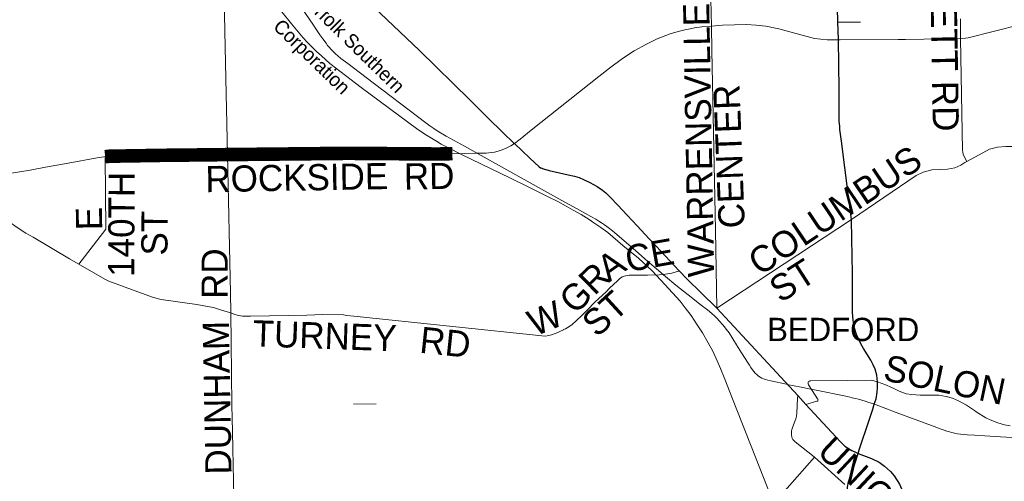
# Model space of a CAD drawing. Header units: feet. Extents: x 92 to 141.3, y -5 to 23.6.
# Tile 400 of 651: x 129.1 to 133.4, y 3.3 to 5.3. Entities that reach past the tile are written whole.
import ezdxf

# ---------------------------------------------------------------- set-up
doc = ezdxf.new("R2010")
doc.units = ezdxf.units.FT
doc.header["$MEASUREMENT"] = 0
doc.linetypes.add('CUY - Design$0$DGN1', pattern=[2231.760665, 0, -2231.760665])
for name, color, linetype, lineweight in [('CUY - Design$0$GM_X_City_Street', 7, 'Continuous', 0), ('CUY - Design$0$GM_X_Corporation', 7, 'CUY - Design$0$DGN1', 13), ('CUY - Design$0$GM_X_Corporation_Text', 7, 'Continuous', 13), ('CUY - Design$0$GM_X_Rail_Line', 7, 'Continuous', 13), ('CUY - Design$0$GM_X_Rail_Line_Text', 7, 'Continuous', 0), ('CUY - Design$0$GM_X_State_Route', 1, 'Continuous', 30)]:
    doc.layers.add(name, color=color, linetype=linetype, lineweight=lineweight)
doc.layers.add('GM_X_City_Street', color=251, linetype='Continuous')
doc.layers.add('TX_X_20', color=7, linetype='Continuous')
doc.styles.add('CUY - Design$0$Styledgn030', font='dgn030.shx')

msp = doc.modelspace()

# ---------------------------------------------------------------- linework, layer by layer
at = {"layer": 'CUY - Design$0$GM_X_City_Street', "flags": 128}
for points in [[(129.9715, 5.1347), (129.9653, 5.4223), (129.9628, 5.5832), (129.9592, 5.5978), (129.9516, 5.612), (129.9391, 5.6238), (129.9235, 5.6319), (129.9095, 5.6352), (129.8218, 5.6365), (129.8099, 5.6401), (129.7955, 5.6464)], [(132.1199, 5.2986), (132.1179, 5.4178)], [(133.2294, 4.7508), (133.2216, 5.2435), (133.2203, 5.3299)], [(133.2423, 5.2455), (133.2544, 5.2467), (133.4869, 5.3057), (133.5271, 5.3134), (133.5692, 5.3187), (133.6327, 5.3206), (133.7533, 5.321), (133.7698, 5.321), (133.7866, 5.321), (133.797, 5.321), (133.8144, 5.321)], [(131.3233, 4.8378), (131.6227, 5.0752), (131.6694, 5.1125), (131.7261, 5.1549), (131.7784, 5.1898), (131.8327, 5.2187), (131.88, 5.2428), (131.9381, 5.264), (131.9734, 5.2745), (132.0017, 5.2819), (132.026, 5.2866)], [(132.026, 5.2866), (132.0455, 5.2904), (132.0779, 5.2956)], [(132.0779, 5.2956), (132.0815, 5.2962), (132.1199, 5.2986), (132.1692, 5.3032), (132.2745, 5.3049), (132.318, 5.3027), (132.3598, 5.2975), (132.4186, 5.2859), (132.5762, 5.2435), (132.6321, 5.2377), (132.6809, 5.2372), (132.6892, 5.2373)], [(132.122, 5.1912), (132.1199, 5.2986)], [(132.6892, 5.2373), (132.9448, 5.2386), (132.9776, 5.2392)], [(132.9776, 5.2392), (133.2216, 5.2435), (133.2423, 5.2455)], [(132.1373, 4.3962), (132.122, 5.1912)], [(129.9933, 4.1176), (129.9802, 4.7305), (129.9715, 5.1347)], [(131.2738, 4.7985), (131.3233, 4.8378)], [(131.249, 4.7789), (131.2738, 4.7985)], [(131.1243, 4.737), (131.1605, 4.7408), (131.1879, 4.7483), (131.2128, 4.7582), (131.2335, 4.7692), (131.249, 4.7789)], [(133.2496, 4.7005), (133.2382, 4.7197), (133.2332, 4.7329), (133.2294, 4.7503), (133.2294, 4.7508)], [(133.2686, 4.711), (133.319, 4.7389), (133.3489, 4.754), (133.3839, 4.7634), (133.4209, 4.7663), (133.5067, 4.7669)], [(128.8833, 4.6189), (128.8833, 4.6189), (128.9407, 4.6323), (129.0174, 4.6464), (129.1085, 4.6621), (129.1766, 4.6751), (129.2768, 4.6924), (129.4044, 4.716), (129.434, 4.7199), (129.4508, 4.7233), (129.454, 4.7233), (129.4595, 4.7233)], [(129.4399, 4.7211), (129.4425, 4.4014), (129.3229, 4.2468)], [(129.4595, 4.7233), (129.4719, 4.7232), (129.6983, 4.7273), (129.7936, 4.7283), (129.9802, 4.7305), (130.5131, 4.7361), (130.9123, 4.7331), (131.0863, 4.7375), (131.1202, 4.7366), (131.1235, 4.7369), (131.1243, 4.737)], [(133.2496, 4.7005), (133.2686, 4.711)], [(132.144, 4.0524), (132.739, 4.4435), (133.0247, 4.6385), (133.0564, 4.6527), (133.0944, 4.6627), (133.127, 4.6642), (133.1638, 4.6663), (133.1952, 4.6718), (133.2219, 4.6837), (133.2403, 4.6949)], [(133.2403, 4.6949), (133.2496, 4.7005)], [(129.448, 4.1752), (129.4389, 4.18), (129.2826, 4.27), (129.1217, 4.3651), (129.0898, 4.383), (129.0462, 4.4109), (129.0187, 4.4315), (128.9997, 4.448)], [(132.144, 4.0524), (132.1373, 4.3962)], [(131.4665, 3.9567), (131.4667, 3.9568), (131.4747, 3.9605), (131.4889, 3.9696), (131.5038, 3.9796), (131.5235, 3.9976), (131.5455, 4.0182), (131.572, 4.0446), (131.6047, 4.0787), (131.6545, 4.1237), (131.6692, 4.1403), (131.7054, 4.1729), (131.7149, 4.1835), (131.7255, 4.1901), (131.7344, 4.1937), (131.7557, 4.1981), (131.7904, 4.1976), (131.8375, 4.1983), (131.8882, 4.1987), (131.917, 4.2013), (131.9449, 4.2067), (131.9686, 4.2133), (131.9791, 4.2157)], [(129.8919, 4.0598), (129.8454, 4.0676), (129.6879, 4.0898), (129.6543, 4.0982), (129.6004, 4.1174), (129.4565, 4.1708), (129.448, 4.1752)], [(129.9968, 3.9005), (129.9951, 4.0315), (129.9933, 4.1176)], [(130.0465, 4.0169), (130.0296, 4.0193), (130.0135, 4.0237), (129.9951, 4.0315), (129.9588, 4.0415), (129.9186, 4.0553), (129.8919, 4.0598)], [(130.5086, 4.02), (130.5014, 4.0209), (130.4939, 4.0218), (130.4014, 4.0237), (130.3309, 4.0214), (130.1663, 4.0177), (130.083, 4.0158), (130.0477, 4.0167), (130.0465, 4.0169)], [(131.3854, 3.9274), (130.539, 4.0163), (130.5086, 4.02)], [(131.3854, 3.9274), (131.4005, 3.9316), (131.4124, 3.9337), (131.4336, 3.9414), (131.4665, 3.9567)], [(130.0027, 3.5073), (130.0003, 3.623), (129.9968, 3.9005)], [(132.588, 3.6411), (132.5886, 3.6414), (132.5901, 3.6426), (132.591, 3.6443), (132.5911, 3.6466), (132.5903, 3.649), (132.5888, 3.6517), (132.5514, 3.7085), (132.5489, 3.7129), (132.5472, 3.7179), (132.5468, 3.7215), (132.5473, 3.7249), (132.5492, 3.7278), (132.5521, 3.7292), (132.5546, 3.7296)], [(132.5546, 3.7296), (132.557, 3.73), (132.7209, 3.7319), (132.8266, 3.7329), (132.8538, 3.7267)], [(132.8538, 3.7267), (132.8861, 3.7144), (132.9207, 3.699), (132.9467, 3.6864), (132.9645, 3.6785), (132.9829, 3.6737), (133.0038, 3.6696), (133.0425, 3.6668), (133.0934, 3.6679), (133.1252, 3.6668), (133.1581, 3.6617), (133.1851, 3.6542), (133.212, 3.6415), (133.2476, 3.6224), (133.2823, 3.5988)], [(132.5743, 3.3948), (132.4901, 3.4609), (132.48, 3.4707), (132.4754, 3.4806), (132.4732, 3.4953), (132.4738, 3.509), (132.4784, 3.5237), (132.4925, 3.562), (132.4961, 3.5745), (132.497, 3.589), (132.4999, 3.6521), (132.502, 3.6661)], [(132.5365, 3.6265), (132.5863, 3.6402), (132.588, 3.6411)], [(133.2823, 3.5988), (133.2903, 3.5933), (133.3332, 3.5674), (133.3527, 3.5585), (133.3858, 3.5448), (133.4159, 3.5366), (133.4403, 3.5323), (133.441, 3.5322)], [(130.004, 3.4309), (130.0028, 3.5044), (130.0027, 3.5073)], [(130.0088, 3.2191), (130.0065, 3.2891), (130.004, 3.4304), (130.004, 3.4309)], [(132.2322, 3.0179), (132.2636, 3.0453), (132.3013, 3.0817), (132.5754, 3.3939)], [(132.7094, 3.2725), (132.5754, 3.3939), (132.5743, 3.3948)]]:
    msp.add_lwpolyline(points, dxfattribs=at)
at = {"layer": 'CUY - Design$0$GM_X_Corporation', "flags": 128}
for points in [[(126.6687, 7.3515), (126.6713, 7.0837), (126.8021, 7.0896), (126.9861, 7.0961), (127.1512, 7.1007), (127.6894, 7.1113), (127.6824, 7.6596), (128.3845, 7.6739), (128.7184, 7.6825), (129.0434, 7.6831), (129.416, 7.6959), (129.4249, 7.1902), (129.6421, 7.1868), (129.6428, 6.882), (129.9797, 6.8841), (129.9799, 6.9126), (130.2192, 6.915), (130.2206, 6.801), (130.3594, 6.802), (130.3705, 6.394), (129.5547, 6.3786), (129.429, 6.3729), (129.4304, 6.0521), (129.4322, 5.8439), (129.4335, 5.5136), (129.4403, 4.6629), (129.4443, 4.1736), (129.4408, 3.4177), (129.3809, 3.4981), (129.3308, 3.5644), (129.299, 3.6004), (129.2754, 3.6276), (129.2547, 3.6494), (129.2319, 3.6712), (129.2143, 3.6882), (129.2004, 3.7002), (129.171, 3.7235), (128.4524, 4.299), (127.6346, 4.9587), (127.5339, 5.0419), (127.4993, 5.075), (127.4728, 5.1005), (127.4449, 5.1329), (127.4237, 5.1597), (127.4016, 5.1877), (127.3867, 5.2092), (127.3731, 5.2296), (127.359, 5.2528), (127.3414, 5.2834), (127.3078, 5.3479), (127.2921, 5.3513), (127.2709, 5.395), (127.2428, 5.3803), (127.2101, 5.4436), (127.2426, 5.4605), (127.1585, 5.66), (126.6988, 5.6707), (126.6588, 5.7242), (126.6435, 5.7471), (126.6343, 5.7525), (126.6211, 5.7599), (126.5431, 5.7942), (126.5372, 5.7966), (126.475, 5.8158), (126.4139, 5.8347), (126.4101, 5.8362), (126.4501, 5.889), (126.4607, 5.9048), (126.5457, 6.0711), (126.4904, 6.1947), (126.4246, 6.3392), (126.3997, 6.3889), (126.3959, 6.4025), (126.4014, 6.4261), (126.4217, 6.5224), (126.4409, 6.6154), (126.4547, 6.675), (126.4683, 6.7474), (126.4835, 6.8193), (126.4917, 6.8635), (126.5015, 6.9099), (126.5124, 6.9603), (126.5257, 7.0232), (126.5489, 7.1266), (126.5623, 7.1085), (126.5793, 7.1289), (126.6012, 7.1609), (126.6235, 7.1975), (126.6375, 7.2269), (126.6443, 7.2497), (126.6477, 7.277), (126.6507, 7.3055), (126.6506, 7.3513), (126.6687, 7.3515)], [(132.6575, 6.4122), (132.6582, 6.3619), (132.6663, 6.3566), (132.6652, 6.331), (132.6652, 6.3107), (132.6654, 6.3052), (132.6665, 6.2837), (132.6659, 6.1679), (132.6662, 6.0465), (132.6705, 5.8654), (132.6735, 5.6333), (132.6763, 5.4409), (132.6794, 5.3162), (132.111, 5.304), (131.1972, 5.29), (131.1987, 5.1694), (131.0435, 4.9995), (131.0642, 4.1893), (130.5279, 4.1844), (130.5375, 3.6279), (130.1257, 3.6262), (130.127, 3.5324), (130.1273, 3.503), (130.0028, 3.5044), (130.004, 3.4304), (129.4414, 3.4066), (129.4408, 3.4177), (129.4443, 4.1736), (129.4403, 4.6629), (129.4335, 5.5136), (129.4322, 5.8439), (129.4304, 6.0521), (129.429, 6.3729), (129.5547, 6.3786), (130.3705, 6.394), (130.5432, 6.3972), (131.1155, 6.4012), (131.8646, 6.4054), (132.0981, 6.4077), (132.6575, 6.4122)], [(126.4101, 5.8362), (126.4139, 5.8347), (126.475, 5.8158), (126.5372, 5.7966), (126.5431, 5.7942), (126.6211, 5.7599), (126.6343, 5.7525), (126.6435, 5.7471), (126.6588, 5.7242), (126.6988, 5.6707), (127.1585, 5.66), (127.2426, 5.4605), (127.2101, 5.4436), (127.2428, 5.3803), (127.2709, 5.395), (127.2921, 5.3513), (127.3078, 5.3479), (127.3414, 5.2834), (127.359, 5.2528), (127.3731, 5.2296), (127.3867, 5.2092), (127.4016, 5.1877), (127.4237, 5.1597), (127.4449, 5.1329), (127.4728, 5.1005), (127.4993, 5.075), (127.5339, 5.0419), (127.6346, 4.9587), (128.4524, 4.299), (129.171, 3.7235), (129.2004, 3.7002), (129.2143, 3.6882), (129.2319, 3.6712), (129.2547, 3.6494), (129.2754, 3.6276), (129.299, 3.6004), (129.3308, 3.5644), (129.3809, 3.4981), (129.4408, 3.4177), (129.4414, 3.4066), (129.4347, 0.8849), (128.7194, 0.8765), (128.7179, 0.9157), (128.7171, 0.9347), (128.7187, 0.9421), (128.7204, 0.9504), (128.7274, 0.9624), (128.7381, 0.9743), (128.7504, 0.9863), (128.7607, 0.9954), (128.7681, 1.0032), (128.7727, 1.0127), (128.776, 1.0234), (128.776, 1.0412), (128.7756, 1.0931), (128.7765, 1.1059), (128.7798, 1.1224), (128.7835, 1.1356), (128.7835, 1.1587), (128.7806, 1.1748), (128.7741, 1.1963), (128.7683, 1.2074), (128.7634, 1.2132), (128.7535, 1.2231), (128.7408, 1.2314), (128.7309, 1.2413), (128.7223, 1.2512), (128.719, 1.2586), (128.719, 1.2656), (128.7215, 1.2747), (128.7301, 1.2871), (128.7367, 1.2986), (128.7372, 1.3155), (128.7314, 1.337), (128.7245, 1.3539), (128.7117, 1.3733), (128.6953, 1.3919), (128.6771, 1.4127), (128.6568, 1.4398), (128.6464, 1.4554), (128.6389, 1.4702), (128.6297, 1.485), (128.6231, 1.4986), (128.6128, 1.5166), (128.5855, 1.5751), (128.5805, 1.5911), (128.5792, 1.6023), (128.5767, 1.6113), (128.5742, 1.6188), (128.568, 1.6308), (128.5532, 1.6411), (128.5322, 1.6551), (128.5216, 1.6625), (128.5047, 1.6692), (128.494, 1.6733), (128.4821, 1.6786), (128.4516, 1.689), (128.434, 1.6918), (128.4212, 1.6914), (128.4043, 1.6885), (128.392, 1.6861), (128.3492, 1.6729), (128.3278, 1.6646), (128.311, 1.6621), (128.276, 1.6609), (128.2632, 1.6663), (128.2489, 1.6737), (128.2394, 1.6844), (128.2365, 1.6939), (128.2308, 1.729), (128.2234, 1.7496), (128.2173, 1.7661), (128.2037, 1.7797), (128.1786, 1.7909), (128.1593, 1.7942), (128.1412, 1.7954), (128.1198, 1.7979), (128.0935, 1.8057), (128.082, 1.814), (128.0598, 1.8243), (128.0405, 1.833), (128.0211, 1.8388), (128.0035, 1.8445), (127.987, 1.8454), (127.9763, 1.8482), (127.9541, 1.8643), (127.9344, 1.8817), (127.9175, 1.8973), (127.9044, 1.9151), (127.8949, 1.9341), (127.888, 1.9526), (127.8757, 1.9889), (127.8658, 2.0104), (127.8482, 2.0517), (127.8363, 2.0756), (127.8313, 2.0929), (127.8236, 2.1235), (127.8056, 2.2307), (127.7982, 2.2592), (127.7867, 2.2939), (127.7719, 2.3318), (127.7518, 2.3661), (127.728, 2.3929), (127.7202, 2.4123), (127.7124, 2.4465), (127.7091, 2.4684), (127.7116, 2.482), (127.7277, 2.5002), (127.7478, 2.5167), (127.7746, 2.5352), (127.8096, 2.5538), (127.833, 2.5682), (127.8602, 2.5802), (127.8717, 2.5934), (127.8857, 2.626), (127.8874, 2.6673), (127.8936, 2.6953), (127.8904, 2.7114), (127.8825, 2.7339), (127.8689, 2.7671), (127.8654, 2.7777), (127.8652, 2.7885), (127.8686, 2.8001), (127.877, 2.8098), (127.8888, 2.8191), (127.9289, 2.8489), (127.9386, 2.8586), (127.9417, 2.8641), (127.9441, 2.8683), (127.9442, 2.8827), (127.9412, 2.8901), (127.9248, 2.9228), (127.8987, 2.9639), (127.8826, 2.9854), (127.8602, 3.011), (127.8326, 3.0442), (127.8095, 3.0631), (127.7936, 3.0776), (127.77, 3.0986), (127.7475, 3.1117), (127.7239, 3.1178), (127.702, 3.1177), (127.677, 3.113), (127.6529, 3.1047), (127.626, 3.0892), (127.6045, 3.0772), (127.5783, 3.0704), (127.5488, 3.0631), (127.5253, 3.0638), (127.5079, 3.0655), (127.4888, 3.0734), (127.4738, 3.0833), (127.4661, 3.0943), (127.4595, 3.1144), (127.4577, 3.1359), (127.4565, 3.1734), (127.4567, 3.2019), (127.4567, 3.2544), (127.4529, 3.2939), (127.446, 3.3111), (127.4392, 3.3188), (127.4205, 3.3254), (127.3942, 3.3215), (127.3723, 3.3099), (127.3475, 3.292), (127.3233, 3.27), (127.3044, 3.251), (127.2914, 3.242), (127.2808, 3.2385), (127.2695, 3.2444), (127.2471, 3.2683), (127.2184, 3.2982), (127.1784, 3.3258), (127.1601, 3.3429), (127.1413, 3.36), (127.123, 3.3805), (127.1129, 3.3965), (127.102, 3.4199), (127.0943, 3.4425), (127.0923, 3.4734), (127.1003, 3.4941), (127.1141, 3.512), (127.1325, 3.5258), (127.153, 3.5363), (127.1784, 3.5444), (127.1849, 3.5472), (127.1922, 3.5516), (127.1984, 3.5556), (127.2035, 3.5627), (127.2066, 3.5697), (127.2084, 3.579), (127.2088, 3.5874), (127.2046, 3.5972), (127.1931, 3.6051), (127.185, 3.6109), (127.1748, 3.6162), (127.1615, 3.6202), (127.1426, 3.6204), (127.1208, 3.6144), (127.0983, 3.6067), (127.0726, 3.5858), (127.0625, 3.563), (127.0504, 3.5414), (127.0415, 3.529), (127.0251, 3.5201), (127.0152, 3.5184), (127.0035, 3.5344), (126.9885, 3.5532), (126.9751, 3.5778), (126.9574, 3.6102), (126.9473, 3.6295), (126.9442, 3.6517), (126.9423, 3.6748), (126.9402, 3.7111), (126.9409, 3.7243), (126.9456, 3.7438), (126.9573, 3.7719), (126.9679, 3.8129), (126.9803, 3.8526), (126.9874, 3.8754), (126.9928, 3.9076), (126.9906, 3.9225), (126.9822, 3.9372), (126.9701, 3.9528), (126.9515, 3.9641), (126.9312, 3.9722), (126.9175, 3.9836), (126.9103, 4.0008), (126.9055, 4.0247), (126.9025, 4.0387), (126.9088, 4.0615), (126.9156, 4.1123), (126.9178, 4.1367), (126.9151, 4.1655), (126.9156, 4.1956), (126.9114, 4.2402), (126.9077, 4.2735), (126.902, 4.3032), (126.8926, 4.3369), (126.8815, 4.3735), (126.873, 4.399), (126.8547, 4.4463), (126.8433, 4.4783), (126.7996, 4.6326), (126.7937, 4.6461), (126.7867, 4.6762), (126.7686, 4.7531), (126.7656, 4.768), (126.7691, 4.7845), (126.7739, 4.7994), (126.7803, 4.8164), (126.7916, 4.8355), (126.8091, 4.8526), (126.8229, 4.8672), (126.838, 4.8801), (126.8523, 4.8902), (126.8596, 4.9002), (126.8645, 4.9118), (126.8675, 4.93), (126.8711, 4.9473), (126.8717, 4.9618), (126.8707, 4.9766), (126.8686, 4.9865), (126.8615, 4.9971), (126.8473, 5.0077), (126.8329, 5.0121), (126.8069, 5.0168), (126.7887, 5.024), (126.7734, 5.0317), (126.7588, 5.046), (126.7479, 5.0603), (126.742, 5.0735), (126.7394, 5.0854), (126.7385, 5.0949), (126.7417, 5.1056), (126.7469, 5.116), (126.7521, 5.1293), (126.7544, 5.1433), (126.7563, 5.1586), (126.7562, 5.1697), (126.7524, 5.1825), (126.7473, 5.1936), (126.7382, 5.2005), (126.7291, 5.2041), (126.7118, 5.2023), (126.697, 5.1984), (126.6806, 5.192), (126.6719, 5.1932), (126.6653, 5.1985), (126.6598, 5.2083), (126.6522, 5.2243), (126.619, 5.2846), (126.6043, 5.3158), (126.5937, 5.3384), (126.5795, 5.3601), (126.5678, 5.3761), (126.5449, 5.3986), (126.5131, 5.4424), (126.5022, 5.4617), (126.4929, 5.4826), (126.4385, 5.489), (126.4171, 5.4905), (126.4034, 5.4969), (126.3946, 5.5076), (126.3908, 5.5191), (126.3889, 5.5393), (126.3892, 5.5541), (126.3821, 5.5644), (126.3733, 5.5709), (126.3589, 5.574), (126.3462, 5.5698), (126.3389, 5.5577), (126.3223, 5.5361), (126.31, 5.5228), (126.2945, 5.5106), (126.2818, 5.5055), (126.2703, 5.5079), (126.2595, 5.5152), (126.2449, 5.5332), (126.2256, 5.5656), (126.2124, 5.6009), (126.2098, 5.6178), (126.2095, 5.6385), (126.2179, 5.6596), (126.2338, 5.6812), (126.246, 5.6937), (126.3962, 5.6994), (126.3905, 5.8103), (126.4101, 5.8362)], [(132.6794, 5.3162), (133.2122, 5.3108), (133.2128, 5.2431), (133.2193, 4.682), (133.2362, 4.6945), (133.3287, 4.7455), (133.3388, 4.7536), (133.3654, 4.7611), (133.3906, 4.7607), (133.4926, 4.7598), (133.5054, 4.2292), (133.4247, 4.2254), (133.4403, 3.5323), (133.4799, 3.5291), (133.5075, 3.5294), (133.5417, 3.5339), (133.5971, 3.5413), (133.6515, 3.5465), (133.7, 3.5472), (133.7344, 3.5439), (133.782, 3.5384), (133.7715, 3.1126), (133.524, 3.1096), (133.5287, 2.8897), (133.5129, 2.5904), (133.5193, 2.5706), (133.5354, 2.5657), (133.5356, 2.5519), (133.3607, 2.5514), (132.7234, 2.5499), (132.2291, 2.5436), (132.2288, 2.7949), (132.2099, 2.7947), (132.1175, 2.9184), (132.166, 2.9601), (132.1775, 3.4181), (132.12, 3.423), (132.0885, 3.4305), (132.0753, 3.4319), (132.0357, 3.4318), (131.9849, 3.4394), (131.9741, 3.4416), (131.9478, 3.4782), (131.9376, 3.4916), (131.9336, 3.5023), (131.9231, 3.5301), (131.918, 3.5391), (131.8981, 3.5601), (131.9045, 3.6069), (131.9027, 3.6139), (131.8919, 3.6368), (130.5375, 3.6279), (130.5279, 4.1844), (131.0642, 4.1893), (131.0435, 4.9995), (131.1987, 5.1694), (131.1972, 5.29), (132.111, 5.304), (132.6794, 5.3162)], [(130.5375, 3.6279), (131.8919, 3.6368), (131.9027, 3.6139), (131.9045, 3.6069), (131.8981, 3.5601), (131.918, 3.5391), (131.9231, 3.5301), (131.9336, 3.5023), (131.9376, 3.4916), (131.9478, 3.4782), (131.9741, 3.4416), (131.9849, 3.4394), (132.0357, 3.4318), (132.0753, 3.4319), (132.0885, 3.4305), (132.12, 3.423), (132.1775, 3.4181), (132.166, 2.9601), (132.1175, 2.9184), (132.2099, 2.7947), (132.2288, 2.7949), (132.2291, 2.5436), (132.7234, 2.5499), (132.7293, 2.3378), (132.7875, 2.1921), (132.8363, 2.0728), (133.0809, 1.4626), (133.1219, 1.3598), (133.181, 1.2125), (133.2031, 1.1576), (133.2269, 1.0924), (133.2446, 1.0409), (133.2569, 0.9992), (133.2642, 0.967), (133.2793, 0.8675), (133.2066, 0.8676), (132.7645, 0.8815), (132.6437, 0.8838), (132.4037, 0.8697), (132.1734, 0.8702), (131.8998, 0.8709), (130.9745, 0.8873), (130.7866, 0.8888), (130.519, 0.8888), (129.644, 0.8874), (129.4347, 0.8849), (129.4414, 3.4066), (130.004, 3.4304), (130.0028, 3.5044), (130.1273, 3.503), (130.127, 3.5324), (130.1257, 3.6262), (130.5375, 3.6279)]]:
    msp.add_lwpolyline(points, dxfattribs=at)
at = {"layer": 'CUY - Design$0$GM_X_Rail_Line', "flags": 128}
for points in [[(130.2211, 5.3608), (130.2637, 5.3085), (130.301, 5.2636), (130.3157, 5.2467), (130.335, 5.226), (130.3743, 5.1866), (130.3955, 5.1671), (130.4336, 5.1337), (130.5721, 5.0277), (130.822, 4.8413), (130.8597, 4.8161), (130.9041, 4.7895), (130.9259, 4.777), (130.9541, 4.7618), (131.0151, 4.7308), (131.2312, 4.6256), (131.3121, 4.5862), (131.3982, 4.5439), (131.4403, 4.5227), (131.4777, 4.5029), (131.5081, 4.4856), (131.5434, 4.4652), (131.5792, 4.4432), (131.6006, 4.4289), (131.6313, 4.408), (131.6619, 4.386), (131.7286, 4.3291), (131.7977, 4.2722), (131.8581, 4.2161), (131.9138, 4.156), (131.9814, 4.0829), (132.0038, 4.0536), (132.0299, 4.0191), (132.0574, 3.9788), (132.0805, 3.9421), (132.1057, 3.8986), (132.1256, 3.8611), (132.1456, 3.8188), (132.1603, 3.7855), (132.1789, 3.7384), (132.2135, 3.6516), (132.3154, 3.3932), (132.3828, 3.2215)], [(130.3125, 5.3732), (130.3573, 5.3073), (130.3719, 5.2858), (130.3892, 5.2605), (130.4021, 5.2418), (130.4164, 5.2224), (130.4233, 5.2134), (130.4304, 5.2049), (130.439, 5.1953), (130.4463, 5.1875), (130.4579, 5.1763), (130.4687, 5.1664), (130.4822, 5.1552), (130.5119, 5.1324), (130.5933, 5.0707), (130.8571, 4.8708), (130.8744, 4.8579), (130.8925, 4.8452), (130.9074, 4.8354), (130.9475, 4.8119), (131.0278, 4.7673), (131.1518, 4.6984), (131.4583, 4.5282), (131.5257, 4.4906), (131.5875, 4.4564), (131.6092, 4.4444), (131.6218, 4.4368), (131.6341, 4.4289), (131.6477, 4.4195), (131.6582, 4.4122), (131.669, 4.4039), (131.691, 4.3861), (131.785, 4.3053), (131.8377, 4.2595), (131.9163, 4.1916), (131.9624, 4.154), (132.0173, 4.1106), (132.0752, 4.0649), (132.102, 4.044), (132.1219, 4.0283), (132.1344, 4.0167), (132.1436, 4.0076), (132.1563, 3.9943), (132.1692, 3.9796), (132.1775, 3.9692), (132.1852, 3.9596), (132.1977, 3.9423), (132.2308, 3.8894), (132.2528, 3.854), (132.2688, 3.8288), (132.2787, 3.813), (132.2882, 3.7991), (132.2947, 3.7891), (132.3014, 3.7792), (132.3074, 3.7718), (132.313, 3.7652), (132.3201, 3.7585), (132.3281, 3.7517), (132.3353, 3.7468), (132.3426, 3.7427), (132.3499, 3.7392), (132.3582, 3.7363), (132.3693, 3.7332), (132.3826, 3.73), (132.4515, 3.7158)], [(132.4515, 3.7158), (132.4546, 3.7151)], [(132.4546, 3.7151), (132.5159, 3.7026), (132.5513, 3.6957), (132.5752, 3.6904), (132.7211, 3.6607), (132.742, 3.6561), (132.7562, 3.6528), (132.7695, 3.6495), (132.7855, 3.6449), (132.7995, 3.6406), (132.8163, 3.6352), (132.8312, 3.6303), (132.8487, 3.6241), (132.8908, 3.6077), (132.937, 3.5903), (133.0929, 3.5328), (133.1355, 3.517), (133.1486, 3.5123), (133.16, 3.5085), (133.1723, 3.5049), (133.1833, 3.5019), (133.1947, 3.4994), (133.2075, 3.4968), (133.2216, 3.4946), (133.2358, 3.493), (133.2509, 3.4919), (133.2829, 3.4899), (133.3281, 3.4875), (133.3976, 3.4836), (133.5797, 3.4734)]]:
    msp.add_lwpolyline(points, dxfattribs=at)
at = {"layer": 'CUY - Design$0$GM_X_State_Route', "flags": 128}
for points in [[(130.1467, 5.8422), (130.3904, 5.6092), (130.4945, 5.511), (130.5399, 5.4661), (130.8294, 5.1899), (131.0512, 4.9718)], [(132.6794, 5.3172), (132.6763, 5.4409), (132.6735, 5.6333), (132.6705, 5.8654)], [(132.6809, 5.2405), (132.6794, 5.3162), (132.6794, 5.3172)], [(132.8438, 3.6399), (132.8475, 3.6515), (132.8523, 3.6798), (132.8541, 3.7013), (132.8538, 3.7267), (132.8506, 3.7556), (132.8439, 3.7816), (132.8354, 3.8011), (132.8245, 3.8224), (132.7924, 3.8739), (132.7806, 3.894), (132.7695, 3.9162), (132.7617, 3.9352), (132.7528, 3.9627), (132.7491, 3.9811), (132.7464, 3.9989), (132.7448, 4.0145), (132.744, 4.0335), (132.744, 4.0887), (132.7429, 4.2057), (132.7406, 4.3589), (132.739, 4.4435), (132.7339, 4.4887), (132.7302, 4.5118), (132.7089, 4.6729), (132.6947, 4.7896), (132.6879, 4.8407), (132.6871, 4.8561), (132.6852, 4.8773), (132.6843, 4.919), (132.6843, 5.0191), (132.6809, 5.2372), (132.6809, 5.2405)], [(131.0512, 4.9718), (131.1295, 4.8947), (131.1995, 4.8269), (131.2449, 4.7829)], [(131.2449, 4.7829), (131.249, 4.7789), (131.3176, 4.7145), (131.3587, 4.6759), (131.3644, 4.6721), (131.3653, 4.6715), (131.3774, 4.6675), (131.403, 4.6609), (131.4486, 4.6501), (131.4862, 4.6412), (131.5139, 4.635), (131.5351, 4.6292), (131.5546, 4.6208), (131.5824, 4.6072), (131.6145, 4.5888), (131.6387, 4.5726), (131.6533, 4.5617), (131.673, 4.5426), (131.7066, 4.5068), (131.7473, 4.4629), (131.7914, 4.4157), (131.8443, 4.3588), (131.8997, 4.3006), (131.9543, 4.2417), (131.9791, 4.2157), (132.0118, 4.1815), (132.1414, 4.0548)], [(132.1414, 4.0548), (132.144, 4.0524), (132.502, 3.6661), (132.5365, 3.6265), (132.689, 3.4621), (132.7085, 3.4435), (132.7102, 3.4422)], [(132.7735, 3.4251), (132.8167, 3.5572), (132.8328, 3.6059), (132.8398, 3.6275), (132.8438, 3.6399)], [(132.7102, 3.4422), (132.7208, 3.4341), (132.7403, 3.4224), (132.7571, 3.4146)], [(132.74, 3.3228), (132.7683, 3.4093), (132.7735, 3.4251)], [(132.7571, 3.4146), (132.7683, 3.4093), (132.8279, 3.388), (132.8617, 3.371), (132.8856, 3.3538), (132.9119, 3.3301), (132.9272, 3.3109), (132.9509, 3.2733), (132.9664, 3.2402)], [(132.7371, 2.5537), (132.7339, 2.7541), (132.7251, 3.1485), (132.7216, 3.2389), (132.7219, 3.2611), (132.7254, 3.2839), (132.7321, 3.3025), (132.7389, 3.3192), (132.74, 3.3228)]]:
    msp.add_lwpolyline(points, dxfattribs=at)
at = {"layer": 'GM_X_City_Street', "const_width": 0.06, "flags": 128}
msp.add_lwpolyline([(129.4399, 4.7211), (129.4399, 4.7211), (129.4595, 4.7233), (129.6983, 4.7273), (129.7936, 4.7283), (129.9802, 4.7305), (130.5131, 4.7361), (130.5131, 4.7361), (130.5131, 4.7361), (130.5131, 4.7361), (130.5131, 4.7361), (130.5131, 4.7361), (130.5131, 4.7361), (130.5131, 4.7361), (130.5131, 4.7361), (130.9123, 4.7331), (130.9748, 4.7347)], dxfattribs=at)

# ---------------------------------------------------------------- texts
at = {"layer": 'CUY - Design$0$GM_X_Corporation_Text', "style": 'CUY - Design$0$Styledgn030'}
msp.add_text('BEDFORD', height=0.10285, rotation=0, dxfattribs=at).set_placement((132.3663, 3.9063))
at = {"layer": 'CUY - Design$0$GM_X_Rail_Line_Text', "style": 'CUY - Design$0$Styledgn030'}
for s, rotation, p in [('Norfolk Southern', 315.6377, (130.2859, 5.4285)), ('Corporation', 315.7931, (130.1786, 5.2911))]:
    msp.add_text(s, height=0.061506, rotation=rotation, dxfattribs=at).set_placement(p)
at = {"layer": 'TX_X_20', "style": 'CUY - Design$0$Styledgn030'}
for s, rotation, p in [('BARTLETT RD', 271, (133.0807, 5.889)), ('WARRENSVILLE', 91.0604, (132.1324, 4.1896)), ('CENTER', 92.1858, (132.2678, 4.4068)), ('COLUMBUS', 33.8945, (132.3339, 4.1919)), ('ROCKSIDE', 1, (129.884, 4.5641)), ('RD', 1, (130.7613, 4.5756)), ('140TH', 89.6681, (129.5682, 4.1898)), ('E', 90.7538, (129.427, 4.3967)), ('ST', 89.6681, (129.7152, 4.2842)), ('CE', 10, (131.7507, 4.211)), ('RD', 90, (129.9816, 4.0926)), ('A', 35, (131.6675, 4.1646)), ('ST', 32.7431, (132.4252, 4.0721)), ('GR', 44.3253, (131.517, 4.0197)), ('ST', 42.5212, (131.6147, 3.9185)), ('W', 22.6224, (131.3391, 3.9254)), ('DUNHAM', 91, (129.9987, 3.3174)), ('TURNEY', 358, (130.0904, 3.8832)), ('RD', 353.9946, (130.8265, 3.8554)), ('SOLON', 348.1941, (132.8747, 3.7344)), ('UNION', 316.7855, (132.5816, 3.4112))]:
    msp.add_text(s, height=0.1157, rotation=rotation, dxfattribs=at).set_placement(p)

doc.saveas('drawing.dxf')
